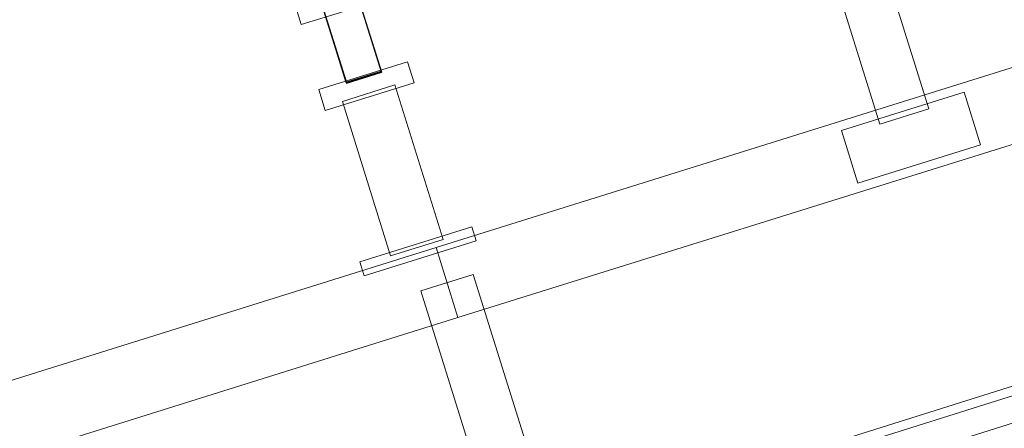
# Model space of a CAD drawing. Header units: millimetres. Extents: x -4395 to 65662, y -65530 to 6847.
# Tile 877 of 1034: x 23694 to 24231, y 2930 to 3153. Entities that reach past the tile are written whole.
import ezdxf

# ---------------------------------------------------------------- set-up
doc = ezdxf.new("R2010")
doc.units = ezdxf.units.MM
doc.layers.add('COTAS_P', color=1, linetype='Continuous', lineweight=0)
doc.layers.add('lateral_C02', color=7, linetype='Continuous', lineweight=0)
doc.dimstyles.new('R19_100', dxfattribs={"dimtxt": 250, "dimasz": 150, "dimexe": 150, "dimexo": 80, "dimgap": 100, "dimtad": 1, "dimtih": 1, "dimtoh": 1, "dimdsep": 46, "dimcen": 0.09, "dimadec": 0, "dimazin": 0, "dimtfac": 1, "dimtdec": 4, "dimtofl": 0, "dimtmove": 0, "dimatfit": 3, "dimfxl": 1, "dimtolj": 1, "dimtzin": 0, "dimarcsym": 0})

# ---------------------------------------------------------------- blocks, each defined once
blk = doc.blocks.new('DIM_R33_4')
at = {"layer": 'COTAS_P'}
for p, q in [((15248.37, 1279.09), (24311.82, 4109.09)), ((24311.82, 4109.09), (24155.23, 4107.34)), ((24311.82, 4109.09), (24182.05, 4021.43)), ((24580.07, 3250), (24311.82, 4109.09)), ((15248.37, 1279.09), (15378.14, 1366.76)), ((15248.37, 1279.09), (15404.97, 1280.85)), ((15516.62, 420), (15248.37, 1279.09))]:
    blk.add_line(p, q, dxfattribs=at)
blk.add_text('9495 P', height=250, rotation=17.3406, dxfattribs=at).set_placement((19750.29, 2789.55))

msp = doc.modelspace()

# ---------------------------------------------------------------- linework, layer by layer
at = {"layer": 'lateral_C02'}
for p, q in [((23891.445, 3124.376), (23831.052, 3317.781)), ((23831.128, 3317.538), (23891.521, 3124.133)), ((24189.83, 3104.056), (24122.768, 3318.83)), ((23872.354, 3118.415), (23811.961, 3311.82)), ((23872.43, 3118.171), (23812.037, 3311.576)), ((24096.041, 3310.484), (24163.103, 3095.71)), ((23891.13, 3124.58), (23872.621, 3183.846)), ((23872.04, 3118.618), (23853.531, 3177.883)), ((23872.869, 3183.053), (23891.378, 3123.787)), ((23872.287, 3117.825), (23853.778, 3177.091)), ((23877.073, 3169.621), (23891.26, 3124.185)), ((23847.599, 3149.942), (23893.417, 3164.248)), ((23872.169, 3118.224), (23857.982, 3163.66)), ((23844.619, 3159.488), (23847.599, 3149.942)), ((23857.171, 3114.588), (23905.662, 3129.729)), ((23909.239, 3118.275), (23905.662, 3129.729)), ((23921.126, 3028.536), (24245.673, 3129.873)), ((23891.13, 3124.58), (23872.04, 3118.618)), ((23891.26, 3124.185), (23872.169, 3118.224)), ((23891.445, 3124.376), (23872.354, 3118.415)), ((23872.43, 3118.171), (23891.521, 3124.133)), ((23891.378, 3123.787), (23891.13, 3124.58)), ((23891.521, 3124.133), (23891.445, 3124.376)), ((23872.287, 3117.825), (23891.378, 3123.787)), ((23857.171, 3114.588), (23860.748, 3103.134)), ((23860.748, 3103.134), (23909.239, 3118.275)), ((23870.079, 3108.143), (23898.716, 3117.084)), ((23872.04, 3118.618), (23872.287, 3117.825)), ((23872.354, 3118.415), (23872.43, 3118.171)), ((23925.005, 3032.89), (23898.716, 3117.084)), ((23870.079, 3108.143), (23896.368, 3023.948)), ((24142.163, 3092.315), (24208.981, 3113.179)), ((24217.923, 3084.542), (24208.981, 3113.179)), ((24163.103, 3095.71), (24189.83, 3104.056)), ((24142.163, 3092.315), (24151.104, 3063.679)), ((23933.048, 2990.354), (24257.595, 3091.691)), ((24151.104, 3063.679), (24217.923, 3084.542)), ((15575.415, 232.817), (24634.01, 3078.273)), ((15576.913, 228.047), (24635.508, 3073.503)), ((23879.545, 3020.79), (23940.636, 3039.866)), ((23943.02, 3032.229), (23940.636, 3039.866)), ((23896.368, 3023.948), (23925.005, 3032.89)), ((22775.666, 2670.874), (23921.126, 3028.536)), ((23881.929, 3013.154), (23943.02, 3032.229)), ((23921.126, 3028.536), (23933.048, 2990.354)), ((23879.545, 3020.79), (23881.929, 3013.154)), ((23941.405, 3013.916), (23912.769, 3004.974)), ((23941.405, 3013.916), (23998.035, 2832.551)), ((23969.399, 2823.61), (23912.769, 3004.974)), ((22787.589, 2632.692), (23933.048, 2990.354)), ((23976.266, 2851.944), (24300.813, 2953.282))]:
    msp.add_line(p, q, dxfattribs=at)

# ---------------------------------------------------------------- dimensions: what is measured, and where the dimension line sits
at = {"layer": 'COTAS_P'}
dim = msp.add_aligned_dim(p1=(15516.618, 420), p2=(24580.067, 3250), distance=900, text='<> P', dimstyle='R19_100', dxfattribs=at)
dim.commit()
dim.dimension.update_dxf_attribs({"geometry": 'DIM_R33_4', "text_midpoint": (19780.096, 2694.095)})

doc.saveas('drawing.dxf')
